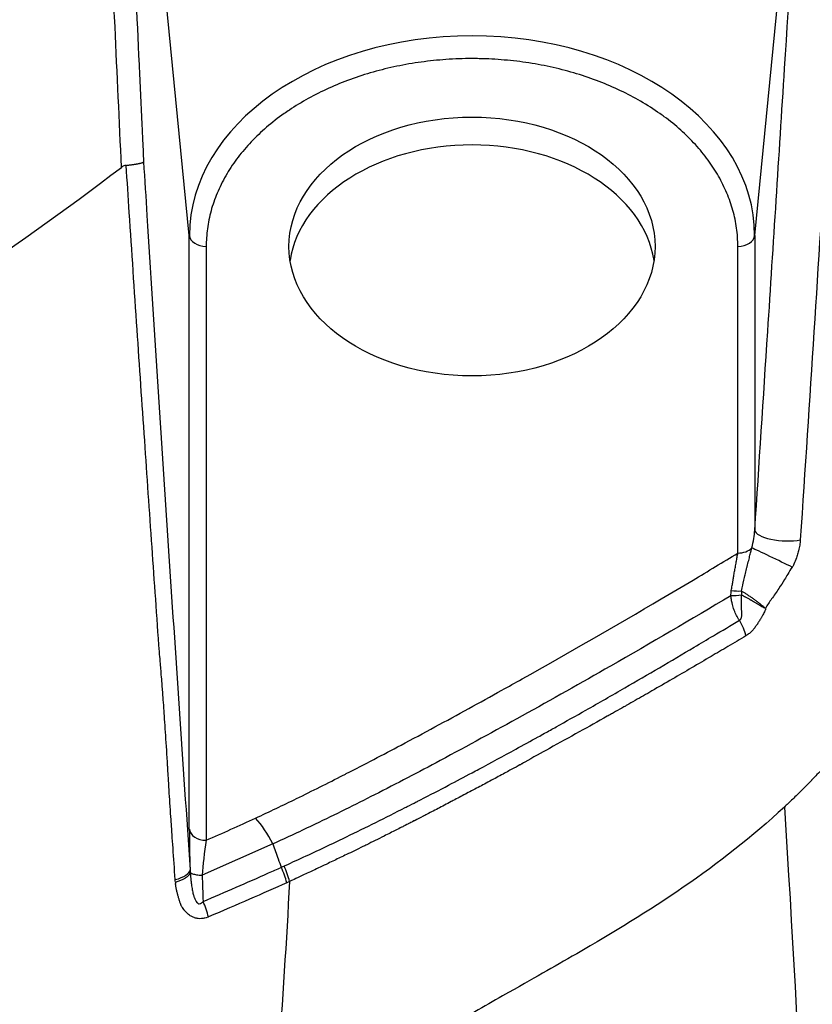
# Model space of a CAD drawing. Header units: millimetres. Extents: x 0 to 7374, y 0 to 4200.
# Tile 575 of 656: x 3934 to 3948, y 2000 to 2018. Entities that reach past the tile are written whole.
import ezdxf

# ---------------------------------------------------------------- set-up
doc = ezdxf.new("R2010")
doc.units = ezdxf.units.MM
doc.header["$LTSCALE"] = 0.2

# ---------------------------------------------------------------- blocks, each defined once
blk = doc.blocks.new('A$Cccaa745f')
for p, q in [((33.98, 1106.639), (32.593, 1120.671)), ((44.02, 1106.639), (44.948, 1116.032)), ((33.98, 1096.094), (33.98, 1106.639)), ((44.02, 1106.639), (44.02, 1101.401)), ((34.28, 1106.442), (34.28, 1095.897)), ((43.72, 1100.997), (43.72, 1106.442)), ((35.465, 1095.833), (34.208, 1095.277)), ((35.611, 1095.418), (35.661, 1095.44)), ((35.76, 1095.166), (35.71, 1095.143))]:
    blk.add_line(p, q)
for centre, major_axis, ratio, start_param, end_param in [((39, 1106.636), (-5.018, 0), 0.706942, 3.142447, 6.282331), ((39, 1105.947), (-3.25, 0), 0.707107, 3.249494, 6.175284), ((32.842, 1107.104), (0.031, 0.778), 0.395446, 0.044907, 0.317105), ((34.28, 1106.654), (-0.3, 0), 0.706793, 0.070225, 1.571207), ((43.719, 1106.654), (0.3, 0), 0.707089, 4.717787, 6.213957), ((43.617, 1100.835), (0.329, 0.801), 0.290081, 5.151656, 5.607949), ((44.518, 1101.376), (-0.499, 0.033), 0.318961, 0.052067, 2.26308), ((43.72, 1101.21), (-0.3, 0), 0.707107, 1.570796, 2.53996), ((44.38, 1100.889), (0.451, -0.216), 0.010653, 0.839612, 2.729817), ((43.706, 1100.428), (-0.3, 0.009), 0.346521, 1.236105, 1.840738), ((43.907, 1100.146), (-0.048, 0.498), 0.227448, 1.182423, 1.32841), ((43.71, 1100.318), (-0.299, -0.028), 0.238844, 1.160026, 1.801834), ((43.557, 1099.676), (0.257, -0.429), 0.457349, 0.965654, 1.594686), ((5.885, 1128.074), (53.638, 0), 0.707107, 5.270262, 5.289631), ((34.28, 1096.109), (-0.3, 0), 0.707163, 0.070596, 1.570792), ((34.093, 1095.066), (-0.073, 1.605), 0.053448, 0.873588, 1.375714), ((33.496, 1095.348), (0.499, 0.034), 0.365832, 5.172778, 6.230161), ((34.548, 1095.327), (-0.102, 1.37), 0.399984, 1.508013, 1.536706), ((35.456, 1095.294), (-0.206, 0.455), 0.386123, 4.20792, 4.810198), ((35.505, 1095.315), (0.206, -0.455), 0.390083, 1.065877, 1.668805), ((48.643, 834.669), (27.584, -692.233), 0.006308, 4.326151, 4.326876), ((33.753, 1095.17), (0.017, -0.202), 0.105072, 4.774559, 4.903273), ((34.078, 1094.688), (-0.196, 0.46), 0.368264, 4.227108, 4.824219)]:
    blk.add_ellipse(centre, major_axis=major_axis, ratio=ratio, start_param=start_param, end_param=end_param)
blk.add_ellipse((39, 1106.442), major_axis=(3.25, 0), ratio=0.707107)
for points, knots in [([(46.604, 1098.918), (46.793, 1099.154), (46.98, 1099.395), (47.398, 1099.951), (47.642, 1100.29), (48.933, 1102.12), (50.148, 1104.035), (52.563, 1108.258), (53.691, 1110.419), (56.752, 1117.071), (58.385, 1121.713), (60.132, 1129.199), (60.585, 1131.9), (60.964, 1135.477), (61.038, 1136.33), (61.211, 1138.946), (61.253, 1140.72), (61.173, 1144.337), (61.045, 1146.175), (60.77, 1148.469), (60.709, 1148.926), (60.51, 1150.286), (60.356, 1151.178), (59.829, 1153.85), (59.386, 1155.638), (58.714, 1157.873), (58.57, 1158.33), (58.108, 1159.747), (57.762, 1160.725), (57.023, 1162.659), (56.631, 1163.612), (56.067, 1164.893), (55.911, 1165.238), (55.632, 1165.842), (55.506, 1166.109), (54.529, 1168.144), (53.595, 1169.869), (50.785, 1174.516), (48.725, 1177.359), (43.922, 1182.904), (41.096, 1185.58), (36.769, 1188.984), (35.388, 1189.981), (33.342, 1191.329), (32.708, 1191.73), (29.689, 1193.566), (27.197, 1194.857), (22.712, 1196.798), (20.728, 1197.537), (15.739, 1199.114), (12.619, 1199.849), (6.341, 1200.823), (3.218, 1201.065), (0, 1201.072)], [0.000028, 0.000028, 0.000028, 0.000028, 0.094305, 0.094305, 0.214535, 0.214535, 0.967793, 0.967793, 1.69047, 1.69047, 3.128167, 3.128167, 3.949545, 3.949545, 4.206652, 4.206652, 4.738739, 4.738739, 5.291947, 5.291947, 5.430727, 5.430727, 5.707631, 5.707631, 6.282241, 6.282241, 6.427689, 6.427689, 6.766127, 6.766127, 7.099376, 7.099376, 7.223437, 7.223437, 7.319112, 7.319112, 7.934551, 7.934551, 9.024941, 9.024941, 10.236224, 10.236224, 10.77586, 10.77586, 11.0135, 11.0135, 11.919346, 11.919346, 12.597116, 12.597116, 13.609698, 13.609698, 14.62284, 14.62284, 14.62284, 14.62284]), ([(32.776, 1107.847), (32.738, 1108.674), (32.699, 1109.506), (32.65, 1110.576), (32.639, 1110.809), (32.615, 1111.331), (32.602, 1111.622), (32.575, 1112.206), (32.562, 1112.497), (32.535, 1113.079), (32.522, 1113.368), (32.5, 1113.868), (32.49, 1114.081), (32.446, 1115.067), (32.411, 1115.85), (32.341, 1117.413), (32.307, 1118.192), (32.247, 1119.553), (32.222, 1120.132), (32.197, 1120.714)], [0, 0, 0, 0, 0.1955465, 0.1955465, 0.25, 0.25, 0.316968, 0.316968, 0.3833827, 0.3833827, 0.4499001, 0.4499001, 0.5, 0.5, 0.6857805, 0.6857805, 0.8673331, 0.8673331, 1, 1, 1, 1]), ([(32.593, 1120.671), (32.656, 1119.208), (32.721, 1117.743), (32.786, 1116.276), (32.808, 1115.79), (32.83, 1115.303), (32.852, 1114.816), (32.929, 1113.105), (33.008, 1111.391), (33.088, 1109.675), (33.104, 1109.331), (33.12, 1108.987), (33.136, 1108.643), (33.14, 1108.554), (33.144, 1108.465), (33.148, 1108.376), (33.155, 1108.233), (33.162, 1108.089), (33.168, 1107.946)], [0.0000019, 0.0000019, 0.0000019, 0.0000019, 0.3461425, 0.3461425, 0.3461425, 0.4608711, 0.4608711, 0.4608711, 0.8644062, 0.8644062, 0.8644062, 0.9453334, 0.9453334, 0.9453334, 0.9662472, 0.9662472, 0.9662472, 1, 1, 1, 1]), ([(44.02, 1101.401), (44.097, 1102.573), (44.174, 1103.749), (44.251, 1104.93), (44.351, 1106.482), (44.451, 1108.042), (44.55, 1109.609), (44.633, 1110.914), (44.714, 1112.223), (44.796, 1113.537), (44.847, 1114.367), (44.898, 1115.199), (44.948, 1116.032)], [0, 0, 0, 0, 0.2438708, 0.2438708, 0.2438708, 0.5645117, 0.5645117, 0.5645117, 0.8314226, 0.8314226, 0.8314226, 0.9999997, 0.9999997, 0.9999997, 0.9999997]), ([(45.749, 1115.902), (45.712, 1115.292), (45.676, 1114.678), (45.62, 1113.752), (45.601, 1113.442), (45.564, 1112.821), (45.546, 1112.537), (45.484, 1111.515), (45.443, 1110.866), (45.386, 1109.94), (45.367, 1109.639), (45.332, 1109.053), (45.316, 1108.81), (45.15, 1106.156), (44.994, 1103.735), (44.829, 1101.233)], [0, 0, 0, 0, 0.125, 0.125, 0.1875, 0.1875, 0.25, 0.25, 0.375, 0.375, 0.4375, 0.4375, 0.5, 0.5, 1, 1, 1, 1]), ([(43.72, 1106.442), (43.72, 1106.552), (43.712, 1106.661), (43.682, 1106.875), (43.661, 1106.979), (43.603, 1107.186), (43.567, 1107.289), (43.482, 1107.491), (43.433, 1107.591), (43.321, 1107.787), (43.259, 1107.883), (43.122, 1108.07), (43.046, 1108.162), (42.885, 1108.339), (42.798, 1108.425), (42.613, 1108.591), (42.515, 1108.67), (42.387, 1108.765), (42.362, 1108.783), (42.227, 1108.878), (42.113, 1108.952), (41.878, 1109.087), (41.76, 1109.15), (41.514, 1109.267), (41.387, 1109.321), (41.127, 1109.422), (40.993, 1109.467), (40.721, 1109.55), (40.582, 1109.587), (40.299, 1109.651), (40.156, 1109.678), (39.866, 1109.723), (39.72, 1109.74), (39.425, 1109.766), (39.277, 1109.774), (39.086, 1109.777), (39.043, 1109.778), (38.845, 1109.778), (38.691, 1109.772), (38.389, 1109.751), (38.243, 1109.736), (37.952, 1109.696), (37.808, 1109.671), (37.524, 1109.612), (37.383, 1109.578), (37.108, 1109.5), (36.973, 1109.456), (36.709, 1109.36), (36.581, 1109.308), (36.331, 1109.195), (36.21, 1109.134), (35.976, 1109.005), (35.864, 1108.937), (35.725, 1108.844), (35.694, 1108.822), (35.554, 1108.724), (35.45, 1108.642), (35.256, 1108.475), (35.165, 1108.389), (34.997, 1108.212), (34.918, 1108.12), (34.774, 1107.932), (34.709, 1107.835), (34.589, 1107.634), (34.536, 1107.53), (34.445, 1107.322), (34.407, 1107.219), (34.346, 1107.009), (34.323, 1106.903), (34.291, 1106.691), (34.282, 1106.584), (34.28, 1106.466), (34.28, 1106.454), (34.28, 1106.442)], [0, 0, 0, 0, 0.03125, 0.03125, 0.061432, 0.061432, 0.091654, 0.091654, 0.121902, 0.121902, 0.152159, 0.152159, 0.1824, 0.1824, 0.212617, 0.212617, 0.242778, 0.242778, 0.25, 0.25, 0.28125, 0.28125, 0.311214, 0.311214, 0.341216, 0.341216, 0.371242, 0.371242, 0.40128, 0.40128, 0.431313, 0.431313, 0.461329, 0.461329, 0.491306, 0.491306, 0.5, 0.5, 0.53125, 0.53125, 0.561213, 0.561213, 0.591214, 0.591214, 0.62124, 0.62124, 0.651278, 0.651278, 0.681312, 0.681312, 0.711329, 0.711329, 0.741308, 0.741308, 0.75, 0.75, 0.78125, 0.78125, 0.81188, 0.81188, 0.842556, 0.842556, 0.873251, 0.873251, 0.904939, 0.904939, 0.935579, 0.935579, 0.966166, 0.966166, 0.996653, 0.996653, 1, 1, 1, 1]), ([(0, 1096.55), (1.066, 1096.552), (2.156, 1096.59), (5.958, 1096.862), (8.358, 1097.28), (11.086, 1097.838), (11.987, 1098.045), (15.363, 1098.909), (17.801, 1099.716), (22.321, 1101.54), (24.448, 1102.557), (28.701, 1104.95), (30.79, 1106.33), (32.776, 1107.847)], [0.000001, 0.000001, 0.000001, 0.000001, 0.319718, 0.319718, 1.104496, 1.104496, 1.49591, 1.49591, 2.576623, 2.576623, 3.603324, 3.603324, 4.698321, 4.698321, 4.698321, 4.698321]), ([(32.86, 1107.882), (32.869, 1107.884), (32.88, 1107.885), (32.89, 1107.886), (32.9, 1107.887), (32.911, 1107.888), (32.921, 1107.889), (32.931, 1107.891), (32.941, 1107.892), (32.952, 1107.893), (32.962, 1107.894), (32.971, 1107.895), (32.981, 1107.897), (32.991, 1107.898), (33, 1107.9), (33.009, 1107.901), (33.018, 1107.902), (33.026, 1107.904), (33.034, 1107.905), (33.041, 1107.906), (33.047, 1107.907), (33.052, 1107.908), (33.054, 1107.909), (33.056, 1107.909), (33.057, 1107.909), (33.065, 1107.911), (33.071, 1107.912), (33.077, 1107.913), (33.082, 1107.914), (33.088, 1107.915), (33.094, 1107.917), (33.099, 1107.918), (33.104, 1107.919), (33.109, 1107.92), (33.113, 1107.921), (33.118, 1107.922), (33.122, 1107.924), (33.127, 1107.925), (33.131, 1107.926), (33.135, 1107.927), (33.139, 1107.929), (33.142, 1107.93), (33.145, 1107.931), (33.148, 1107.932), (33.151, 1107.934), (33.154, 1107.935), (33.156, 1107.936), (33.159, 1107.937), (33.16, 1107.938), (33.162, 1107.94), (33.164, 1107.941), (33.165, 1107.942), (33.166, 1107.943), (33.167, 1107.944), (33.168, 1107.945), (33.168, 1107.945), (33.168, 1107.946), (33.168, 1107.946)], [0.0001161, 0.0001161, 0.0001161, 0.0001161, 0.0637803, 0.0637803, 0.0637803, 0.1249809, 0.1249809, 0.1249809, 0.1847301, 0.1847301, 0.1847301, 0.2438088, 0.2438088, 0.2438088, 0.3029205, 0.3029205, 0.3029205, 0.3636494, 0.3636494, 0.3636494, 0.4124671, 0.4124671, 0.4124671, 0.4263054, 0.4263054, 0.4263054, 0.4942237, 0.4942237, 0.4942237, 0.5564796, 0.5564796, 0.5564796, 0.6056749, 0.6056749, 0.6056749, 0.6521932, 0.6521932, 0.6521932, 0.6976489, 0.6976489, 0.6976489, 0.743411, 0.743411, 0.743411, 0.7902882, 0.7902882, 0.7902882, 0.8393875, 0.8393875, 0.8393875, 0.8925152, 0.8925152, 0.8925152, 0.9601509, 0.9601509, 0.9601509, 0.9999998, 0.9999998, 0.9999998, 0.9999998]), ([(33.448, 1099.246), (33.404, 1099.872), (33.361, 1100.491), (33.274, 1101.741), (33.23, 1102.371), (33.142, 1103.659), (33.097, 1104.316), (33.006, 1105.666), (32.96, 1106.358), (32.896, 1107.324), (32.878, 1107.604), (32.86, 1107.882)], [0.0000052, 0.0000052, 0.0000052, 0.0000052, 0.2077675, 0.2077675, 0.4233841, 0.4233841, 0.6525934, 0.6525934, 0.8989914, 0.8989914, 0.9998918, 0.9998918, 0.9998918, 0.9998918]), ([(33.168, 1107.946), (33.188, 1107.627), (33.208, 1107.308), (33.228, 1106.989), (33.352, 1105.018), (33.479, 1103.063), (33.606, 1101.127), (33.734, 1099.191), (33.864, 1097.272), (33.995, 1095.372)], [0, 0, 0, 0, 0.0747008, 0.0747008, 0.0747008, 0.5373845, 0.5373845, 0.5373845, 1, 1, 1, 1]), ([(44.829, 1101.233), (44.827, 1101.202), (44.823, 1101.171), (44.818, 1101.14), (44.813, 1101.107), (44.806, 1101.073), (44.798, 1101.039), (44.791, 1101.011), (44.783, 1100.983), (44.774, 1100.955), (44.77, 1100.942), (44.765, 1100.928), (44.761, 1100.915), (44.747, 1100.876), (44.732, 1100.837), (44.715, 1100.798), (44.707, 1100.78), (44.699, 1100.763), (44.683, 1100.748)], [0.0000321, 0.0000321, 0.0000321, 0.0000321, 0.1880666, 0.1880666, 0.1880666, 0.3913247, 0.3913247, 0.3913247, 0.5622025, 0.5622025, 0.5622025, 0.6445029, 0.6445029, 0.6445029, 0.8864316, 0.8864316, 0.8864316, 0.9999353, 0.9999353, 0.9999353, 0.9999353]), ([(35.156, 1096.292), (35.401, 1096.405), (35.644, 1096.521), (35.884, 1096.638), (36.163, 1096.775), (36.44, 1096.913), (36.714, 1097.054), (36.732, 1097.063), (36.75, 1097.072), (36.767, 1097.081), (37.094, 1097.248), (37.418, 1097.417), (37.74, 1097.588), (38.143, 1097.802), (38.543, 1098.019), (38.942, 1098.237), (39.138, 1098.345), (39.333, 1098.453), (39.528, 1098.561), (39.648, 1098.628), (39.768, 1098.695), (39.888, 1098.762), (40.721, 1099.229), (41.545, 1099.703), (42.361, 1100.185), (42.549, 1100.296), (42.737, 1100.407), (42.924, 1100.518), (43.19, 1100.677), (43.456, 1100.837), (43.72, 1100.997)], [0.009901, 0.009901, 0.009901, 0.009901, 0.0900331, 0.0900331, 0.0900331, 0.1827665, 0.1827665, 0.1827665, 0.1887516, 0.1887516, 0.1887516, 0.2990071, 0.2990071, 0.2990071, 0.4369972, 0.4369972, 0.4369972, 0.5048781, 0.5048781, 0.5048781, 0.5467292, 0.5467292, 0.5467292, 0.8376415, 0.8376415, 0.8376415, 0.9046221, 0.9046221, 0.9046221, 1, 1, 1, 1]), ([(43.604, 1100.333), (43.609, 1100.36), (43.614, 1100.39), (43.623, 1100.445), (43.627, 1100.47), (43.634, 1100.507), (43.636, 1100.519), (43.64, 1100.544), (43.642, 1100.557), (43.647, 1100.583), (43.649, 1100.596), (43.653, 1100.621), (43.655, 1100.634), (43.66, 1100.663), (43.663, 1100.677), (43.666, 1100.696), (43.669, 1100.712), (43.674, 1100.742), (43.677, 1100.757), (43.682, 1100.787), (43.685, 1100.802), (43.69, 1100.832), (43.693, 1100.847), (43.698, 1100.876), (43.701, 1100.891), (43.706, 1100.919), (43.708, 1100.933), (43.713, 1100.96), (43.716, 1100.973), (43.719, 1100.989), (43.72, 1100.994), (43.72, 1100.997)], [0, 0, 0, 0, 0.1397993, 0.1397993, 0.25, 0.25, 0.2950798, 0.2950798, 0.3376629, 0.3376629, 0.3810249, 0.3810249, 0.4270784, 0.4270784, 0.5, 0.5, 0.5916062, 0.5916062, 0.6582031, 0.6582031, 0.720107, 0.720107, 0.780175, 0.780175, 0.8404703, 0.8404703, 0.9024285, 0.9024285, 0.9727139, 0.9727139, 0.9999999, 0.9999999, 0.9999999, 0.9999999]), ([(43.784, 1100.325), (43.791, 1100.361), (43.799, 1100.396), (43.811, 1100.449), (43.815, 1100.468), (43.828, 1100.523), (43.837, 1100.558), (43.848, 1100.607), (43.852, 1100.621), (43.864, 1100.673), (43.873, 1100.708), (43.883, 1100.748), (43.885, 1100.755), (43.895, 1100.798), (43.904, 1100.832), (43.92, 1100.898), (43.928, 1100.928), (43.942, 1100.986), (43.949, 1101.013), (43.96, 1101.056), (43.964, 1101.073), (43.968, 1101.089)], [0, 0, 0, 0, 0.105928, 0.105928, 0.167709, 0.167709, 0.284927, 0.284927, 0.336689, 0.336689, 0.46873, 0.46873, 0.493952, 0.493952, 0.637497, 0.637497, 0.7761, 0.7761, 0.909981, 0.909981, 1, 1, 1, 1]), ([(44.683, 1100.748), (44.653, 1100.708), (44.629, 1100.664), (44.587, 1100.589), (44.568, 1100.557), (44.516, 1100.472), (44.482, 1100.42), (44.405, 1100.306), (44.361, 1100.244), (44.28, 1100.129), (44.242, 1100.075), (44.212, 1100.013)], [-0.08875096, -0.08875096, -0.08875096, -0.08875096, -0.07370026, -0.07370026, -0.06251614, -0.06251614, -0.04335545, -0.04335545, -0.02028813, -0.02028813, -0.00011366, -0.00011366, -0.00011366, -0.00011366]), ([(43.784, 1100.325), (43.799, 1100.316), (43.814, 1100.306), (43.83, 1100.297), (43.846, 1100.287), (43.861, 1100.277), (43.877, 1100.267), (43.895, 1100.255), (43.913, 1100.244), (43.931, 1100.232), (43.947, 1100.22), (43.964, 1100.209), (43.98, 1100.197), (43.997, 1100.186), (44.013, 1100.174), (44.029, 1100.162), (44.045, 1100.151), (44.061, 1100.139), (44.076, 1100.127), (44.091, 1100.115), (44.106, 1100.103), (44.12, 1100.092), (44.134, 1100.08), (44.148, 1100.069), (44.161, 1100.058), (44.173, 1100.047), (44.186, 1100.037), (44.197, 1100.027), (44.202, 1100.022), (44.207, 1100.018), (44.212, 1100.013)], [0.0002626, 0.0002626, 0.0002626, 0.0002626, 0.1048916, 0.1048916, 0.1048916, 0.2055613, 0.2055613, 0.2055613, 0.315992, 0.315992, 0.315992, 0.4177724, 0.4177724, 0.4177724, 0.5192685, 0.5192685, 0.5192685, 0.6208089, 0.6208089, 0.6208089, 0.7230362, 0.7230362, 0.7230362, 0.8254896, 0.8254896, 0.8254896, 0.9276384, 0.9276384, 0.9276384, 0.9747113, 0.9747113, 0.9747113, 0.9747113]), ([(43.597, 1100.241), (42.89, 1099.819), (42.178, 1099.401), (40.938, 1098.692), (40.414, 1098.397), (39.406, 1097.84), (38.923, 1097.575), (38.051, 1097.108), (37.663, 1096.905), (36.922, 1096.528), (36.57, 1096.353), (35.966, 1096.064), (35.717, 1095.947), (35.465, 1095.832)], [0, 0, 0, 0, 0.2708811, 0.2708811, 0.4667735, 0.4667735, 0.645782, 0.645782, 0.7870446, 0.7870446, 0.9127583, 0.9127583, 0.9999751, 0.9999751, 0.9999751, 0.9999751]), ([(43.747, 1099.804), (43.747, 1099.804), (43.747, 1099.804), (43.742, 1099.812), (43.737, 1099.819), (43.714, 1099.854), (43.699, 1099.883), (43.67, 1099.945), (43.656, 1099.978), (43.634, 1100.045), (43.625, 1100.078), (43.611, 1100.138), (43.606, 1100.165), (43.6, 1100.209), (43.598, 1100.225), (43.597, 1100.241)], [0.0097719, 0.0097719, 0.0097719, 0.0097719, 0.009901, 0.009901, 0.0679765, 0.0679765, 0.2729699, 0.2729699, 0.4993353, 0.4993353, 0.7180862, 0.7180862, 0.8943048, 0.8943048, 1, 1, 1, 1]), ([(43.747, 1099.804), (43.753, 1099.807), (43.758, 1099.81), (43.763, 1099.814), (43.765, 1099.815), (43.77, 1099.821), (43.773, 1099.825), (43.776, 1099.831), (43.777, 1099.832), (43.78, 1099.839), (43.782, 1099.845), (43.784, 1099.852), (43.784, 1099.853), (43.786, 1099.861), (43.787, 1099.869), (43.789, 1099.885), (43.789, 1099.894), (43.79, 1099.911), (43.79, 1099.921), (43.789, 1099.939), (43.789, 1099.949), (43.788, 1099.968), (43.788, 1099.977), (43.787, 1099.996), (43.787, 1100.004), (43.786, 1100.015), (43.786, 1100.018), (43.785, 1100.033), (43.785, 1100.047), (43.783, 1100.076), (43.783, 1100.091), (43.782, 1100.123), (43.782, 1100.138), (43.782, 1100.156), (43.782, 1100.157), (43.782, 1100.173), (43.782, 1100.188), (43.783, 1100.206), (43.783, 1100.208), (43.783, 1100.224), (43.784, 1100.239), (43.785, 1100.255)], [0, 0, 0, 0, 0.037868, 0.037868, 0.049046, 0.049046, 0.0917998, 0.0917998, 0.0977691, 0.0977691, 0.1431508, 0.1431508, 0.1480479, 0.1480479, 0.1977655, 0.1977655, 0.2485195, 0.2485195, 0.3007717, 0.3007717, 0.3564731, 0.3564731, 0.414746, 0.414746, 0.4765781, 0.4765781, 0.5, 0.5, 0.6104422, 0.6104422, 0.7177004, 0.7177004, 0.8158397, 0.8158397, 0.8211009, 0.8211009, 0.9105134, 0.9105134, 0.9182755, 0.9182755, 1, 1, 1, 1]), ([(43.785, 1100.255), (43.79, 1100.252), (43.795, 1100.25), (43.799, 1100.248), (43.804, 1100.245), (43.809, 1100.243), (43.814, 1100.24), (43.818, 1100.238), (43.823, 1100.235), (43.828, 1100.232), (43.833, 1100.23), (43.838, 1100.227), (43.844, 1100.223), (43.85, 1100.22), (43.856, 1100.217), (43.863, 1100.213), (43.869, 1100.21), (43.876, 1100.206), (43.884, 1100.202), (43.893, 1100.197), (43.902, 1100.192), (43.909, 1100.188), (43.916, 1100.184), (43.921, 1100.181), (43.926, 1100.178), (43.932, 1100.175), (43.937, 1100.173), (43.941, 1100.17), (43.946, 1100.168), (43.95, 1100.165), (43.955, 1100.163), (43.959, 1100.16), (43.963, 1100.158), (43.968, 1100.155), (43.972, 1100.153), (43.976, 1100.15), (43.982, 1100.148), (43.986, 1100.145), (43.991, 1100.142), (43.996, 1100.139), (44, 1100.137), (44.003, 1100.135), (44.006, 1100.133), (44.022, 1100.125), (44.036, 1100.116), (44.05, 1100.108), (44.064, 1100.1), (44.078, 1100.092), (44.091, 1100.085), (44.104, 1100.077), (44.117, 1100.069), (44.129, 1100.062), (44.141, 1100.055), (44.152, 1100.048), (44.163, 1100.042), (44.174, 1100.035), (44.184, 1100.029), (44.193, 1100.023), (44.199, 1100.019), (44.205, 1100.015), (44.212, 1100.013)], [0.0000168, 0.0000168, 0.0000168, 0.0000168, 0.0468276, 0.0468276, 0.0468276, 0.0929355, 0.0929355, 0.0929355, 0.134089, 0.134089, 0.134089, 0.1724201, 0.1724201, 0.1724201, 0.2082382, 0.2082382, 0.2082382, 0.2410848, 0.2410848, 0.2410848, 0.2782991, 0.2782991, 0.2782991, 0.3100115, 0.3100115, 0.3100115, 0.3443782, 0.3443782, 0.3443782, 0.3811653, 0.3811653, 0.3811653, 0.4177412, 0.4177412, 0.4177412, 0.452189, 0.452189, 0.452189, 0.4829157, 0.4829157, 0.4829157, 0.5, 0.5, 0.5, 0.5748414, 0.5748414, 0.5748414, 0.6519062, 0.6519062, 0.6519062, 0.7332448, 0.7332448, 0.7332448, 0.817202, 0.817202, 0.817202, 0.905974, 0.905974, 0.905974, 0.967281, 0.967281, 0.967281, 0.967281]), ([(44.212, 1100.013), (44.219, 1100.005), (44.216, 1100), (44.209, 1099.987), (44.204, 1099.979), (44.194, 1099.96), (44.189, 1099.95), (44.176, 1099.927), (44.169, 1099.914), (44.158, 1099.894), (44.154, 1099.886), (44.148, 1099.875), (44.146, 1099.871), (44.135, 1099.852), (44.127, 1099.838), (44.114, 1099.815), (44.108, 1099.805), (44.098, 1099.788), (44.093, 1099.78), (44.084, 1099.766), (44.081, 1099.76), (44.075, 1099.751), (44.073, 1099.748), (44.07, 1099.743), (44.069, 1099.742), (44.067, 1099.739), (44.067, 1099.738), (44.054, 1099.719), (44.042, 1099.701), (44.017, 1099.668), (44.003, 1099.651), (43.976, 1099.62), (43.962, 1099.605), (43.932, 1099.577), (43.916, 1099.564), (43.888, 1099.544), (43.876, 1099.536), (43.864, 1099.529)], [0, 0, 0, 0, 0.057785, 0.057785, 0.105342, 0.105342, 0.152335, 0.152335, 0.205314, 0.205314, 0.23799, 0.23799, 0.254801, 0.254801, 0.330712, 0.330712, 0.388285, 0.388285, 0.438313, 0.438313, 0.473418, 0.473418, 0.489874, 0.489874, 0.497358, 0.497358, 0.503468, 0.503468, 0.597758, 0.597758, 0.698634, 0.698634, 0.803892, 0.803892, 0.917773, 0.917773, 1, 1, 1, 1]), ([(35.661, 1095.44), (35.673, 1095.446), (35.686, 1095.451), (35.698, 1095.457), (35.752, 1095.481), (35.806, 1095.506), (35.86, 1095.531), (36.117, 1095.648), (36.371, 1095.768), (36.623, 1095.888), (36.673, 1095.912), (36.723, 1095.936), (36.772, 1095.96), (36.947, 1096.044), (37.121, 1096.13), (37.293, 1096.215), (37.468, 1096.302), (37.642, 1096.39), (37.815, 1096.478), (37.827, 1096.484), (37.839, 1096.49), (37.851, 1096.496), (37.904, 1096.523), (37.957, 1096.55), (38.01, 1096.578), (38.017, 1096.581), (38.024, 1096.585), (38.032, 1096.589), (38.05, 1096.598), (38.069, 1096.608), (38.087, 1096.617), (38.254, 1096.703), (38.42, 1096.789), (38.585, 1096.876), (38.724, 1096.949), (38.863, 1097.023), (39.001, 1097.097), (39.04, 1097.118), (39.08, 1097.139), (39.119, 1097.16), (39.339, 1097.278), (39.558, 1097.396), (39.776, 1097.516), (39.909, 1097.588), (40.04, 1097.66), (40.172, 1097.733), (40.211, 1097.754), (40.249, 1097.776), (40.288, 1097.797), (40.357, 1097.835), (40.426, 1097.873), (40.494, 1097.911), (40.67, 1098.009), (40.845, 1098.108), (41.019, 1098.207), (41.253, 1098.339), (41.485, 1098.472), (41.716, 1098.606), (41.92, 1098.724), (42.123, 1098.843), (42.326, 1098.962), (42.533, 1099.083), (42.739, 1099.205), (42.945, 1099.327), (43.059, 1099.394), (43.172, 1099.461), (43.285, 1099.528), (43.439, 1099.62), (43.593, 1099.712), (43.747, 1099.804)], [0, 0, 0, 0, 0.0042686, 0.0042686, 0.0042686, 0.0230683, 0.0230683, 0.0230683, 0.112452, 0.112452, 0.112452, 0.1300625, 0.1300625, 0.1300625, 0.1922272, 0.1922272, 0.1922272, 0.2550938, 0.2550938, 0.2550938, 0.2594158, 0.2594158, 0.2594158, 0.2786947, 0.2786947, 0.2786947, 0.2813173, 0.2813173, 0.2813173, 0.2880655, 0.2880655, 0.2880655, 0.3488216, 0.3488216, 0.3488216, 0.3999164, 0.3999164, 0.3999164, 0.4145435, 0.4145435, 0.4145435, 0.4959673, 0.4959673, 0.4959673, 0.5452763, 0.5452763, 0.5452763, 0.5598051, 0.5598051, 0.5598051, 0.5855774, 0.5855774, 0.5855774, 0.651623, 0.651623, 0.651623, 0.7398798, 0.7398798, 0.7398798, 0.817615, 0.817615, 0.817615, 0.8969211, 0.8969211, 0.8969211, 0.9405417, 0.9405417, 0.9405417, 1, 1, 1, 1]), ([(43.864, 1099.529), (43.76, 1099.467), (43.653, 1099.403), (43.445, 1099.28), (43.346, 1099.221), (43.132, 1099.096), (43.017, 1099.028), (42.786, 1098.893), (42.672, 1098.827), (42.436, 1098.69), (42.316, 1098.62), (42.095, 1098.493), (41.997, 1098.437), (41.844, 1098.35), (41.796, 1098.322), (41.732, 1098.286), (41.715, 1098.276), (41.646, 1098.238), (41.598, 1098.21), (41.536, 1098.175), (41.523, 1098.168), (41.498, 1098.154), (41.486, 1098.147), (41.45, 1098.127), (41.426, 1098.114), (41.235, 1098.007), (41.069, 1097.914), (40.727, 1097.725), (40.551, 1097.627), (40.229, 1097.448), (40.082, 1097.367), (39.922, 1097.277), (39.91, 1097.269), (39.89, 1097.258), (39.885, 1097.255), (39.871, 1097.248), (39.867, 1097.245), (39.859, 1097.241), (39.858, 1097.24), (39.848, 1097.235), (39.848, 1097.235), (39.81, 1097.214), (39.759, 1097.187), (39.639, 1097.122), (39.572, 1097.085), (39.422, 1097.004), (39.34, 1096.96), (39.177, 1096.873), (39.1, 1096.832), (38.981, 1096.769), (38.943, 1096.749), (38.9, 1096.726), (38.895, 1096.724), (38.888, 1096.719), (38.884, 1096.718), (38.809, 1096.678), (38.737, 1096.64), (38.656, 1096.597), (38.644, 1096.591), (38.55, 1096.542), (38.47, 1096.5), (38.317, 1096.42), (38.243, 1096.382), (38.168, 1096.343), (38.156, 1096.337), (38.141, 1096.329), (38.138, 1096.328), (38.077, 1096.296), (38.028, 1096.271), (37.981, 1096.247), (37.975, 1096.244), (37.928, 1096.22), (37.898, 1096.204), (37.869, 1096.19), (37.862, 1096.186), (37.857, 1096.183), (37.838, 1096.174), (37.796, 1096.153), (37.774, 1096.141), (37.754, 1096.131), (37.752, 1096.13), (37.75, 1096.129), (37.749, 1096.129), (37.68, 1096.094), (37.613, 1096.06), (37.511, 1096.008), (37.474, 1095.99), (37.331, 1095.918), (37.228, 1095.867), (37.107, 1095.807), (37.085, 1095.796), (36.96, 1095.735), (36.863, 1095.688), (36.696, 1095.608), (36.624, 1095.573), (36.518, 1095.522), (36.48, 1095.505), (36.346, 1095.441), (36.258, 1095.399), (36.172, 1095.358), (36.165, 1095.355), (36.079, 1095.315), (36.01, 1095.282), (35.894, 1095.228), (35.847, 1095.206), (35.791, 1095.18), (35.774, 1095.172), (35.76, 1095.166)], [0, 0, 0, 0, 0.0474626, 0.0474626, 0.0884474, 0.0884474, 0.1332946, 0.1332946, 0.1753209, 0.1753209, 0.2173162, 0.2173162, 0.25, 0.25, 0.2671238, 0.2671238, 0.2736813, 0.2736813, 0.2932596, 0.2932596, 0.2984177, 0.2984177, 0.3031041, 0.3031041, 0.3125, 0.3125, 0.375, 0.375, 0.4406619, 0.4406619, 0.4951952, 0.4951952, 0.5, 0.5, 0.5024363, 0.5024363, 0.5078125, 0.5078125, 0.5153809, 0.5153809, 0.5156525, 0.5156525, 0.5449459, 0.5449459, 0.5711494, 0.5711494, 0.5956669, 0.5956669, 0.6149585, 0.6149585, 0.6233986, 0.6233986, 0.6244295, 0.6244295, 0.6251225, 0.6251225, 0.6407956, 0.6407956, 0.643452, 0.643452, 0.6622258, 0.6622258, 0.6830529, 0.6830529, 0.6873876, 0.6873876, 0.6884744, 0.6884744, 0.7099101, 0.7099101, 0.7134585, 0.7134585, 0.7371965, 0.7371965, 0.75, 0.75, 0.7539063, 0.7539063, 0.7573242, 0.7573242, 0.7576981, 0.7576981, 0.757826, 0.757826, 0.7727904, 0.7727904, 0.78125, 0.78125, 0.8066569, 0.8066569, 0.8125, 0.8125, 0.8397071, 0.8397071, 0.8621109, 0.8621109, 0.875, 0.875, 0.9097054, 0.9097054, 0.9126631, 0.9126631, 0.9484617, 0.9484617, 0.9825634, 0.9825634, 0.9999117, 0.9999117, 0.9999117, 0.9999117]), ([(33.729, 1095.199), (33.716, 1095.394), (33.703, 1095.58), (33.691, 1095.759), (33.685, 1095.842), (33.68, 1095.924), (33.674, 1096.004), (33.671, 1096.05), (33.668, 1096.094), (33.665, 1096.138), (33.661, 1096.198), (33.657, 1096.257), (33.653, 1096.315), (33.642, 1096.483), (33.631, 1096.642), (33.621, 1096.792), (33.617, 1096.868), (33.612, 1096.941), (33.608, 1097.011), (33.605, 1097.047), (33.603, 1097.082), (33.601, 1097.116), (33.6, 1097.133), (33.6, 1097.142), (33.599, 1097.154), (33.598, 1097.165), (33.597, 1097.179), (33.596, 1097.205), (33.596, 1097.209), (33.595, 1097.213), (33.595, 1097.218), (33.584, 1097.412), (33.572, 1097.592), (33.562, 1097.759), (33.551, 1097.922), (33.541, 1098.072), (33.531, 1098.21), (33.53, 1098.223), (33.529, 1098.235), (33.528, 1098.247), (33.524, 1098.313), (33.519, 1098.376), (33.515, 1098.436), (33.508, 1098.524), (33.502, 1098.605), (33.496, 1098.681), (33.487, 1098.791), (33.479, 1098.888), (33.472, 1098.973), (33.47, 1098.993), (33.469, 1099.013), (33.467, 1099.031), (33.462, 1099.094), (33.457, 1099.148), (33.453, 1099.196), (33.452, 1099.207), (33.451, 1099.219), (33.45, 1099.23), (33.449, 1099.235), (33.449, 1099.24), (33.448, 1099.246)], [0, 0, 0, 0, 0.119227, 0.119227, 0.119227, 0.175325, 0.175325, 0.175325, 0.206916, 0.206916, 0.206916, 0.25, 0.25, 0.25, 0.375, 0.375, 0.375, 0.4375, 0.4375, 0.4375, 0.46875, 0.46875, 0.46875, 0.484375, 0.484375, 0.484375, 0.497945, 0.497945, 0.497945, 0.5, 0.5, 0.5, 0.589459, 0.589459, 0.589459, 0.677031, 0.677031, 0.677031, 0.684859, 0.684859, 0.684859, 0.72735, 0.72735, 0.72735, 0.78956, 0.78956, 0.78956, 0.880033, 0.880033, 0.880033, 0.901503, 0.901503, 0.901503, 0.973006, 0.973006, 0.973006, 0.99085, 0.99085, 0.99085, 1, 1, 1, 1]), ([(46.604, 1098.918), (46.592, 1098.901), (46.577, 1098.879), (46.558, 1098.851), (46.553, 1098.842), (46.547, 1098.833), (46.54, 1098.824), (46.529, 1098.807), (46.516, 1098.789), (46.502, 1098.769), (46.497, 1098.761), (46.491, 1098.753), (46.485, 1098.744), (46.477, 1098.732), (46.468, 1098.719), (46.459, 1098.706), (46.451, 1098.694), (46.442, 1098.682), (46.433, 1098.67), (46.428, 1098.662), (46.423, 1098.655), (46.418, 1098.647), (46.411, 1098.637), (46.404, 1098.627), (46.397, 1098.617), (46.39, 1098.608), (46.384, 1098.598), (46.377, 1098.589), (46.362, 1098.567), (46.347, 1098.545), (46.33, 1098.522), (46.323, 1098.513), (46.317, 1098.503), (46.31, 1098.493), (46.304, 1098.486), (46.299, 1098.479), (46.294, 1098.472), (46.28, 1098.452), (46.265, 1098.431), (46.25, 1098.41), (46.237, 1098.393), (46.224, 1098.375), (46.21, 1098.356), (46.188, 1098.326), (46.165, 1098.295), (46.141, 1098.263), (46.118, 1098.232), (46.094, 1098.201), (46.07, 1098.168), (46.06, 1098.155), (46.05, 1098.142), (46.039, 1098.129), (46.035, 1098.124), (46.031, 1098.119), (46.027, 1098.113), (45.99, 1098.066), (45.951, 1098.016), (45.91, 1097.964), (45.89, 1097.939), (45.869, 1097.913), (45.848, 1097.887), (45.831, 1097.866), (45.812, 1097.843), (45.793, 1097.819), (45.774, 1097.796), (45.754, 1097.772), (45.735, 1097.749), (45.728, 1097.741), (45.722, 1097.733), (45.715, 1097.725), (45.704, 1097.712), (45.694, 1097.7), (45.685, 1097.689), (45.669, 1097.669), (45.654, 1097.652), (45.641, 1097.637), (45.581, 1097.566), (45.521, 1097.497), (45.463, 1097.431), (45.414, 1097.376), (45.367, 1097.323), (45.319, 1097.272), (45.253, 1097.199), (45.189, 1097.13), (45.125, 1097.063), (45.095, 1097.031), (45.065, 1097), (45.036, 1096.97), (45.032, 1096.966), (45.028, 1096.962), (45.025, 1096.958), (44.998, 1096.931), (44.971, 1096.903), (44.945, 1096.877), (44.942, 1096.873), (44.939, 1096.87), (44.935, 1096.867), (44.88, 1096.811), (44.827, 1096.758), (44.775, 1096.707), (44.72, 1096.653), (44.666, 1096.601), (44.614, 1096.552), (44.591, 1096.53), (44.568, 1096.509), (44.546, 1096.488)], [0.0000407, 0.0000407, 0.0000407, 0.0000407, 0.0667308, 0.0667308, 0.0667308, 0.086452, 0.086452, 0.086452, 0.1222481, 0.1222481, 0.1222481, 0.136464, 0.136464, 0.136464, 0.1570347, 0.1570347, 0.1570347, 0.1750558, 0.1750558, 0.1750558, 0.1857121, 0.1857121, 0.1857121, 0.1994395, 0.1994395, 0.1994395, 0.2117216, 0.2117216, 0.2117216, 0.2387613, 0.2387613, 0.2387613, 0.25, 0.25, 0.25, 0.2581095, 0.2581095, 0.2581095, 0.2804273, 0.2804273, 0.2804273, 0.2991266, 0.2991266, 0.2991266, 0.3296476, 0.3296476, 0.3296476, 0.3587239, 0.3587239, 0.3587239, 0.3704729, 0.3704729, 0.3704729, 0.375, 0.375, 0.375, 0.416851, 0.416851, 0.416851, 0.4375, 0.4375, 0.4375, 0.4539486, 0.4539486, 0.4539486, 0.470143, 0.470143, 0.470143, 0.4759939, 0.4759939, 0.4759939, 0.4850445, 0.4850445, 0.4850445, 0.5, 0.5, 0.5, 0.5720094, 0.5720094, 0.5720094, 0.6316584, 0.6316584, 0.6316584, 0.7156178, 0.7156178, 0.7156178, 0.7559257, 0.7559257, 0.7559257, 0.7608798, 0.7608798, 0.7608798, 0.7977659, 0.7977659, 0.7977659, 0.8023244, 0.8023244, 0.8023244, 0.8797454, 0.8797454, 0.8797454, 0.9626766, 0.9626766, 0.9626766, 0.9999994, 0.9999994, 0.9999994, 0.9999994]), ([(44.546, 1096.488), (43.976, 1095.96), (43.373, 1095.492), (42.135, 1094.64), (41.5, 1094.254), (40.421, 1093.63), (40.118, 1093.462), (39.214, 1092.945), (38.883, 1092.754), (38.426, 1092.496), (38.303, 1092.427), (37.988, 1092.252), (37.749, 1092.122), (36.85, 1091.646), (36.175, 1091.315), (35.481, 1090.966)], [0.0000151, 0.0000151, 0.0000151, 0.0000151, 0.2458089, 0.2458089, 0.4894483, 0.4894483, 0.6568122, 0.6568122, 0.7524792, 0.7524792, 0.7876681, 0.7876681, 0.8377584, 0.8377584, 0.9774486, 0.9774486, 0.9774486, 0.9774486]), ([(44.546, 1096.488), (44.827, 1092.106), (44.994, 1088.228), (45.042, 1084.889), (45.042, 1084.864)], [0, 0, 0, 0, 0.9927294, 1, 1, 1, 1]), ([(35.465, 1095.832), (35.496, 1095.743), (35.527, 1095.655), (35.558, 1095.567), (35.576, 1095.517), (35.593, 1095.467), (35.611, 1095.417)], [0.0011528, 0.0011528, 0.0011528, 0.0011528, 0.6396269, 0.6396269, 0.6396269, 1, 1, 1, 1]), ([(34.225, 1094.811), (34.616, 1094.977), (35.004, 1095.146), (35.463, 1095.351), (35.537, 1095.384), (35.611, 1095.417)], [0, 0, 0, 0, 0.8303385, 0.8303385, 0.9900974, 0.9900974, 0.9900974, 0.9900974]), ([(33.732, 1095.155), (33.756, 1095.162), (33.778, 1095.169), (33.82, 1095.184), (33.84, 1095.192), (33.876, 1095.209), (33.893, 1095.218), (33.923, 1095.237), (33.936, 1095.247), (33.959, 1095.266), (33.969, 1095.276), (33.984, 1095.297), (33.99, 1095.307), (33.995, 1095.322), (33.996, 1095.328), (33.997, 1095.333)], [0, 0, 0, 0, 0.1538203, 0.1538203, 0.3076226, 0.3076226, 0.4614098, 0.4614098, 0.6152403, 0.6152403, 0.7690347, 0.7690347, 0.9228457, 0.9228457, 0.9999999, 0.9999999, 0.9999999, 0.9999999]), ([(33.997, 1095.333), (33.998, 1095.313), (33.999, 1095.294), (34.002, 1095.256), (34.004, 1095.237), (34.008, 1095.195), (34.01, 1095.173), (34.015, 1095.13), (34.018, 1095.11), (34.023, 1095.073), (34.026, 1095.056), (34.031, 1095.026), (34.033, 1095.012), (34.039, 1094.985), (34.041, 1094.973), (34.047, 1094.948), (34.05, 1094.937), (34.056, 1094.916), (34.059, 1094.907), (34.062, 1094.895), (34.063, 1094.892), (34.071, 1094.868), (34.079, 1094.849), (34.096, 1094.817), (34.105, 1094.804), (34.115, 1094.793), (34.117, 1094.792), (34.128, 1094.781), (34.138, 1094.775), (34.151, 1094.771), (34.154, 1094.771), (34.17, 1094.77), (34.184, 1094.774), (34.207, 1094.791), (34.216, 1094.8), (34.225, 1094.811)], [0, 0, 0, 0, 0.048609, 0.048609, 0.1040086, 0.1040086, 0.1748745, 0.1748745, 0.2476069, 0.2476069, 0.3107052, 0.3107052, 0.3656434, 0.3656434, 0.4170872, 0.4170872, 0.4638467, 0.4638467, 0.5, 0.5, 0.51178, 0.51178, 0.6023435, 0.6023435, 0.6898122, 0.6898122, 0.7008976, 0.7008976, 0.7947199, 0.7947199, 0.8148185, 0.8148185, 0.9309274, 0.9309274, 1, 1, 1, 1]), ([(33.997, 1095.333), (33.999, 1095.328), (34.002, 1095.324), (34.007, 1095.32), (34.012, 1095.316), (34.018, 1095.312), (34.026, 1095.308), (34.034, 1095.304), (34.044, 1095.301), (34.054, 1095.298), (34.065, 1095.294), (34.077, 1095.292), (34.09, 1095.289), (34.103, 1095.286), (34.117, 1095.284), (34.132, 1095.282), (34.147, 1095.28), (34.163, 1095.279), (34.18, 1095.278), (34.189, 1095.277), (34.198, 1095.277), (34.208, 1095.277)], [0.0012733, 0.0012733, 0.0012733, 0.0012733, 0.1527138, 0.1527138, 0.1527138, 0.3053377, 0.3053377, 0.3053377, 0.4578807, 0.4578807, 0.4578807, 0.6103994, 0.6103994, 0.6103994, 0.762828, 0.762828, 0.762828, 0.9152244, 0.9152244, 0.9152244, 1, 1, 1, 1]), ([(33.839, 1094.728), (33.838, 1094.733), (33.836, 1094.737), (33.834, 1094.742), (33.83, 1094.753), (33.826, 1094.764), (33.822, 1094.775), (33.816, 1094.792), (33.811, 1094.809), (33.805, 1094.825), (33.8, 1094.843), (33.795, 1094.86), (33.79, 1094.877), (33.784, 1094.895), (33.779, 1094.913), (33.775, 1094.931), (33.77, 1094.95), (33.765, 1094.968), (33.761, 1094.987), (33.756, 1095.006), (33.752, 1095.025), (33.748, 1095.044), (33.745, 1095.064), (33.741, 1095.083), (33.739, 1095.102), (33.737, 1095.111), (33.736, 1095.12), (33.735, 1095.129)], [0, 0, 0, 0, 0.033124, 0.033124, 0.033124, 0.1161293, 0.1161293, 0.1161293, 0.2397547, 0.2397547, 0.2397547, 0.3684756, 0.3684756, 0.3684756, 0.5022904, 0.5022904, 0.5022904, 0.6424632, 0.6424632, 0.6424632, 0.7852665, 0.7852665, 0.7852665, 0.9306172, 0.9306172, 0.9306172, 1, 1, 1, 1]), ([(35.76, 1095.166), (35.703, 1094.11), (35.635, 1093.042), (35.555, 1091.943), (35.554, 1091.924), (35.529, 1091.594), (35.506, 1091.28), (35.481, 1090.966)], [0.0357626, 0.0357626, 0.0357626, 0.0357626, 0.7741125, 0.7741125, 0.7867015, 0.7867015, 1, 1, 1, 1]), ([(33.95, 1094.595), (33.949, 1094.596), (33.948, 1094.597), (33.947, 1094.598), (33.938, 1094.607), (33.929, 1094.616), (33.92, 1094.625), (33.911, 1094.636), (33.901, 1094.646), (33.891, 1094.657), (33.889, 1094.66), (33.887, 1094.663), (33.884, 1094.666), (33.874, 1094.678), (33.865, 1094.69), (33.857, 1094.702), (33.851, 1094.711), (33.845, 1094.719), (33.839, 1094.728)], [0, 0, 0, 0, 0.0261181, 0.0261181, 0.0261181, 0.2465969, 0.2465969, 0.2465969, 0.4949578, 0.4949578, 0.4949578, 0.5590588, 0.5590588, 0.5590588, 0.8162468, 0.8162468, 0.8162468, 1, 1, 1, 1]), ([(34.32, 1094.537), (34.315, 1094.535), (34.31, 1094.533), (34.306, 1094.532), (34.289, 1094.525), (34.273, 1094.52), (34.258, 1094.516), (34.237, 1094.511), (34.217, 1094.507), (34.197, 1094.506), (34.176, 1094.504), (34.156, 1094.505), (34.137, 1094.507), (34.116, 1094.509), (34.095, 1094.514), (34.075, 1094.521), (34.072, 1094.522), (34.068, 1094.523), (34.064, 1094.525), (34.047, 1094.531), (34.03, 1094.539), (34.013, 1094.549), (33.992, 1094.561), (33.971, 1094.577), (33.95, 1094.595)], [0, 0, 0, 0, 0.0315522, 0.0315522, 0.0315522, 0.1441022, 0.1441022, 0.1441022, 0.2940434, 0.2940434, 0.2940434, 0.4508754, 0.4508754, 0.4508754, 0.6214061, 0.6214061, 0.6214061, 0.6543252, 0.6543252, 0.6543252, 0.8033901, 0.8033901, 0.8033901, 1, 1, 1, 1])]:
    blk.add_open_spline(points, degree=3, knots=knots)
for points in [[(43.597, 1100.241), (43.597, 1100.273), (43.6, 1100.304), (43.604, 1100.333)], [(35.465, 1095.832), (35.374, 1096.011), (35.265, 1096.173), (35.156, 1096.292)], [(34.28, 1095.897), (34.244, 1095.686), (34.223, 1095.46), (34.208, 1095.277)], [(33.732, 1095.155), (33.731, 1095.17), (33.73, 1095.185), (33.729, 1095.199)], [(33.997, 1095.333), (33.997, 1095.333), (33.997, 1095.333), (33.997, 1095.333)], [(35.71, 1095.143), (35.289, 1094.954), (34.827, 1094.752), (34.32, 1094.537)]]:
    blk.add_open_spline(points, degree=3)

msp = doc.modelspace()

# ---------------------------------------------------------------- block references
msp.add_blockref('A$Cccaa745f', (3903.328, 907.397))

doc.saveas('drawing.dxf')
